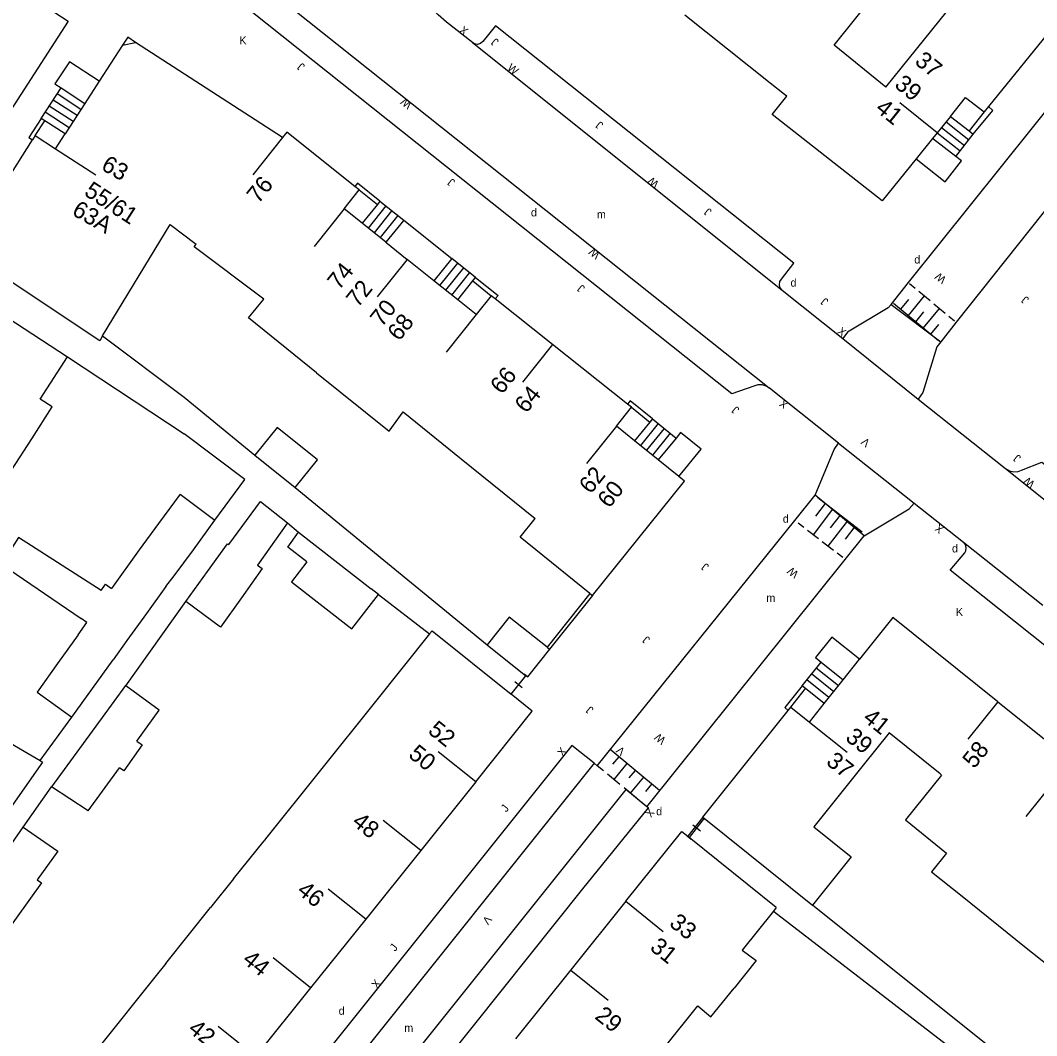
# Model space of a CAD drawing. Extents: x 134999 to 136502, y 457398 to 459002.
# Drawn here: x 135355.8 to 135419.3, y 457894.8 to 457958.2 of the extents above; entities that cross this region are included whole.
import ezdxf

# ---------------------------------------------------------------- set-up
doc = ezdxf.new("R2010")
doc.units = 0
for name, color, linetype in [('RI_DGTB_15', 7, 'Continuous'), ('RI_DGTB_2', 7, 'Continuous'), ('RI_DGTB_23', 7, 'Continuous'), ('RI_DGTB_28', 7, 'Continuous'), ('RI_DGTB_29', 7, 'Continuous'), ('RI_DGTB_3', 7, 'Continuous'), ('RI_DGTB_30', 7, 'Continuous'), ('RI_DGTB_31', 7, 'Continuous'), ('RI_DGTB_35', 7, 'Continuous'), ('RI_DGTB_36', 7, 'Continuous'), ('RI_DGTB_4', 7, 'Continuous'), ('RI_DGTB_43', 7, 'Continuous'), ('RI_DGTB_48', 7, 'Continuous'), ('RI_DGTB_5', 7, 'Continuous'), ('RI_DGTB_53', 7, 'Continuous'), ('RI_DGTB_54', 7, 'Continuous'), ('RI_DGTB_6', 7, 'Continuous')]:
    doc.layers.add(name, color=color, linetype=linetype)

msp = doc.modelspace()

# ---------------------------------------------------------------- linework, layer by layer
at = {"layer": 'RI_DGTB_15'}
for p, q in [((135413.122, 457951.188), (135410.791, 457953.076)), ((135372.231, 457950.905), (135370.358, 457948.563)), ((135358.04, 457950.202), (135360.559, 457948.573)), ((135376.077, 457946.446), (135374.204, 457944.104)), ((135380.011, 457943.284), (135378.138, 457940.942)), ((135384.326, 457939.837), (135382.453, 457937.495)), ((135389.1, 457937.967), (135387.227, 457935.625)), ((135393.087, 457932.875), (135391.214, 457930.533)), ((135416.925, 457915.65), (135415.052, 457913.308)), ((135405.15, 457914.371), (135407.499, 457912.504)), ((135384.296, 457910.651), (135381.955, 457912.527)), ((135420.539, 457910.818), (135418.666, 457908.476)), ((135380.857, 457906.358), (135378.516, 457908.234)), ((135377.418, 457902.065), (135375.077, 457903.941)), ((135393.673, 457903.18), (135396.014, 457901.304)), ((135373.979, 457897.772), (135371.638, 457899.648)), ((135390.232, 457898.888), (135392.573, 457897.012)), ((135370.54, 457893.479), (135368.199, 457895.355))]:
    msp.add_line(p, q, dxfattribs=at)
at = {"layer": 'RI_DGTB_2'}
for p, q in [((135363.044, 457956.85), (135362.549, 457957.17)), ((135372.231, 457950.905), (135363.044, 457956.85)), ((135376.077, 457946.446), (135377.003, 457947.631)), ((135377.003, 457947.631), (135376.744, 457947.839)), ((135377.204, 457945.543), (135376.077, 457946.446)), ((135378.686, 457944.356), (135377.204, 457945.543)), ((135378.686, 457944.356), (135380.015, 457943.289)), ((135381.687, 457941.948), (135380.015, 457943.289)), ((135383.171, 457940.763), (135381.687, 457941.948)), ((135385.267, 457941.02), (135384.326, 457939.837)), ((135385.515, 457940.822), (135385.267, 457941.02)), ((135384.326, 457939.837), (135383.171, 457940.763)), ((135389.101, 457937.968), (135385.515, 457940.822)), ((135393.787, 457934.238), (135389.101, 457937.968)), ((135393.087, 457932.875), (135394.025, 457934.046)), ((135394.025, 457934.046), (135393.787, 457934.238)), ((135394.225, 457931.955), (135393.087, 457932.875)), ((135395.701, 457930.761), (135394.225, 457931.955)), ((135396.984, 457929.726), (135395.701, 457930.761)), ((135407.257, 457917.02), (135408.286, 457918.31)), ((135406.073, 457915.537), (135407.257, 457917.02)), ((135405.15, 457914.371), (135406.073, 457915.537)), ((135398.498, 457908.435), (135403.817, 457915.108)), ((135403.817, 457915.108), (135403.987, 457915.32)), ((135403.987, 457915.32), (135405.15, 457914.371))]:
    msp.add_line(p, q, dxfattribs=at)
for points in [[(135376.744, 457947.839), (135372.5, 457951.239), (135372.231, 457950.905)], [(135391.586, 457922.282), (135397.352, 457929.427), (135396.984, 457929.726)], [(135416.925, 457915.65), (135410.367, 457920.918), (135408.286, 457918.31)], [(135416.925, 457915.65), (135421.476, 457911.995), (135420.539, 457910.818)]]:
    msp.add_lwpolyline(points, dxfattribs=at)
at = {"layer": 'RI_DGTB_23'}
msp.add_line((135398.498, 457908.435), (135397.541, 457907.244), dxfattribs=at)
at = {"layer": 'RI_DGTB_28'}
for p, q in [((135357.148, 457952.1), (135358.381, 457954.005)), ((135359.628, 457952.657), (135358.134, 457953.624)), ((135359.381, 457952.276), (135357.887, 457953.243)), ((135358.888, 457951.514), (135357.394, 457952.481)), ((135359.135, 457951.895), (135357.641, 457952.862)), ((135357.375, 457951.953), (135357.148, 457952.1)), ((135358.642, 457951.133), (135357.375, 457951.953)), ((135413.684, 457951.881), (135415.117, 457950.756)), ((135413.961, 457952.224), (135415.123, 457951.312)), ((135413.128, 457951.195), (135414.572, 457950.062)), ((135413.406, 457951.538), (135414.844, 457950.409)), ((135414.299, 457949.714), (135415.389, 457951.103)), ((135415.123, 457951.312), (135415.389, 457951.103)), ((135378.15, 457946.727), (135377.204, 457945.543)), ((135378.682, 457946.633), (135377.574, 457945.247)), ((135378.312, 457946.929), (135378.15, 457946.727)), ((135378.312, 457946.929), (135379.795, 457945.743)), ((135379.053, 457946.336), (135377.945, 457944.95)), ((135379.424, 457946.04), (135378.316, 457944.654)), ((135382.059, 457941.652), (135383.175, 457943.051)), ((135384.288, 457942.163), (135382.803, 457943.347)), ((135382.43, 457941.356), (135383.546, 457942.755)), ((135382.801, 457941.06), (135383.917, 457942.459)), ((135383.171, 457940.763), (135384.113, 457941.944)), ((135384.113, 457941.944), (135384.288, 457942.163)), ((135395.337, 457933.325), (135395.171, 457933.12)), ((135395.337, 457933.325), (135396.811, 457932.128)), ((135395.171, 457933.12), (135394.225, 457931.955)), ((135395.705, 457933.026), (135394.595, 457931.659)), ((135396.074, 457932.727), (135394.964, 457931.36)), ((135396.442, 457932.428), (135395.332, 457931.061)), ((135404.689, 457916.644), (135405.875, 457918.126)), ((135406.962, 457916.648), (135405.578, 457917.755)), ((135406.369, 457915.907), (135404.985, 457917.014)), ((135406.666, 457916.278), (135405.282, 457917.385)), ((135404.901, 457916.474), (135404.689, 457916.644)), ((135406.073, 457915.537), (135404.901, 457916.474))]:
    msp.add_line(p, q, dxfattribs=at)
at = {"layer": 'RI_DGTB_3'}
for p, q in [((135362.549, 457957.17), (135362.231, 457956.678)), ((135362.231, 457956.678), (135363.044, 457956.85)), ((135362.231, 457956.678), (135360.772, 457954.423)), ((135360.772, 457954.423), (135359.875, 457953.038)), ((135359.875, 457953.038), (135358.642, 457951.133)), ((135358.04, 457950.202), (135358.642, 457951.133)), ((135356.772, 457951.022), (135356.604, 457950.761)), ((135356.772, 457951.022), (135358.04, 457950.202)), ((135360.982, 457938.511), (135365.211, 457945.465)), ((135365.211, 457945.465), (135366.818, 457944.23)), ((135379.77, 457933.755), (135383.394, 457930.832)), ((135383.394, 457930.832), (135388.02, 457927.099)), ((135391.43, 457922.408), (135391.586, 457922.282)), ((135398.498, 457908.435), (135398.576, 457908.373)), ((135398.576, 457908.373), (135405.336, 457902.943)), ((135414.687, 457903.501), (135418.592, 457900.365)), ((135418.592, 457900.365), (135422.697, 457897.068))]:
    msp.add_line(p, q, dxfattribs=at)
for points in [[(135360.982, 457938.511), (135360.796, 457938.2), (135352.253, 457943.892), (135356.604, 457950.761)], [(135371.047, 457940.809), (135366.699, 457944.083), (135366.818, 457944.23)], [(135374.348, 457936.203), (135370.097, 457939.632), (135371.047, 457940.809)], [(135374.348, 457936.203), (135378.877, 457932.55), (135379.77, 457933.755)], [(135391.43, 457922.408), (135387.072, 457925.924), (135388.02, 457927.099)], [(135413.319, 457911.141), (135410.129, 457913.702), (135408.517, 457911.695)], [(135408.517, 457911.695), (135405.42, 457907.839), (135407.759, 457905.96), (135405.336, 457902.943)], [(135413.319, 457911.141), (135413.404, 457911.072), (135411.15, 457908.265), (135413.723, 457906.199), (135412.784, 457905.029), (135414.687, 457903.501)]]:
    msp.add_lwpolyline(points, dxfattribs=at)
at = {"layer": 'RI_DGTB_31'}
for p, q in [((135411.408, 457941.78), (135411.759, 457941.489)), ((135411.331, 457939.78), (135412.345, 457941.004)), ((135411.994, 457941.295), (135412.696, 457940.713)), ((135410.394, 457940.556), (135413.205, 457938.227)), ((135410.863, 457940.168), (135411.37, 457940.78)), ((135412.931, 457940.518), (135413.633, 457939.936)), ((135411.8, 457939.392), (135412.307, 457940.004)), ((135412.268, 457939.004), (135413.282, 457940.227)), ((135413.868, 457939.742), (135414.219, 457939.451)), ((135412.737, 457938.616), (135413.244, 457939.227)), ((135408.45, 457926.243), (135405.672, 457928.387)), ((135406.598, 457927.672), (135405.376, 457926.088)), ((135406.135, 457928.03), (135405.524, 457927.238)), ((135407.524, 457926.958), (135406.302, 457925.374)), ((135407.061, 457927.315), (135406.45, 457926.523)), ((135404.797, 457926.535), (135404.45, 457926.803)), ((135405.723, 457925.82), (135405.029, 457926.356)), ((135407.987, 457926.6), (135407.376, 457925.808)), ((135406.649, 457925.106), (135405.955, 457925.642)), ((135407.228, 457924.659), (135406.881, 457924.927)), ((135395.777, 457910.103), (135392.69, 457912.666)), ((135393.23, 457912.218), (135392.843, 457911.753)), ((135393.745, 457911.79), (135392.921, 457910.799)), ((135392.278, 457911.333), (135391.892, 457911.653)), ((135393.307, 457910.478), (135392.535, 457911.119)), ((135394.259, 457911.364), (135393.873, 457910.899)), ((135394.773, 457910.936), (135393.95, 457909.944)), ((135395.288, 457910.509), (135394.901, 457910.044)), ((135394.336, 457909.624), (135393.564, 457910.265)), ((135394.979, 457909.09), (135394.593, 457909.41))]:
    msp.add_line(p, q, dxfattribs=at)
at = {"layer": 'RI_DGTB_4'}
for p, q in [((135402.698, 457954.299), (135397.372, 457958.543)), ((135420.558, 457958.049), (135416.331, 457952.84)), ((135403.592, 457953.587), (135402.698, 457954.299)), ((135416.331, 457952.84), (135416.064, 457952.511)), ((135413.961, 457952.224), (135413.122, 457951.188)), ((135413.122, 457951.188), (135412.85, 457950.852)), ((135412.85, 457950.852), (135411.812, 457949.57)), ((135381.569, 457920.08), (135386.502, 457916.122)), ((135384.296, 457910.651), (135380.857, 457906.358)), ((135403.077, 457902.791), (135397.636, 457907.168)), ((135380.857, 457906.358), (135377.418, 457902.065)), ((135393.671, 457903.182), (135390.23, 457898.89)), ((135377.418, 457902.065), (135373.979, 457897.772)), ((135390.23, 457898.89), (135386.789, 457894.597)), ((135373.979, 457897.772), (135370.54, 457893.479))]:
    msp.add_line(p, q, dxfattribs=at)
for points in [[(135409.922, 457954.044), (135414.717, 457960.011), (135412.401, 457961.9), (135413.551, 457963.318)], [(135409.922, 457954.044), (135406.686, 457956.668), (135409.413, 457960.076), (135409.02, 457960.404)], [(135411.812, 457949.57), (135409.684, 457946.941), (135402.813, 457952.35), (135403.73, 457953.477), (135403.592, 457953.587)], [(135413.961, 457952.224), (135414.909, 457953.395), (135416.064, 457952.511)], [(135352.269, 457941.458), (135358.778, 457937.201)], [(135384.296, 457910.651), (135387.827, 457915.059), (135386.502, 457916.122)], [(135393.671, 457903.182), (135397.168, 457907.544), (135397.541, 457907.244)], [(135397.541, 457907.244), (135397.636, 457907.168)]]:
    msp.add_lwpolyline(points, dxfattribs=at)
at = {"layer": 'RI_DGTB_48'}
for p, q in [((135398.576, 457908.373), (135397.636, 457907.168)), ((135398.576, 457908.373), (135397.636, 457907.168)), ((135397.865, 457907.958), (135398.347, 457907.582)), ((135398.455, 457908.467), (135398.697, 457908.279)), ((135397.515, 457907.262), (135397.756, 457907.074))]:
    msp.add_line(p, q, dxfattribs=at)
at = {"layer": 'RI_DGTB_5'}
for p, q in [((135381.569, 457920.08), (135381.416, 457919.888)), ((135381.416, 457919.888), (135378.036, 457915.667)), ((135378.036, 457915.667), (135374.598, 457911.373)), ((135374.598, 457911.373), (135371.161, 457907.079)), ((135369.165, 457904.587), (135371.065, 457906.96)), ((135403.077, 457902.791), (135402.901, 457902.571)), ((135364.931, 457899.298), (135364.242, 457898.439)), ((135364.242, 457898.439), (135360.846, 457894.198))]:
    msp.add_line(p, q, dxfattribs=at)
for points in [[(135356.548, 457932.087), (135357.83, 457934.072), (135357.077, 457934.557), (135358.778, 457937.201)], [(135352.474, 457927.777), (135354.401, 457930.737), (135355.278, 457930.121), (135356.548, 457932.087)], [(135371.161, 457907.079), (135371.065, 457906.96)], [(135369.165, 457904.587), (135367.723, 457902.785)], [(135364.931, 457899.298), (135367.723, 457902.785)], [(135402.901, 457902.571), (135400.953, 457900.137), (135401.83, 457899.479), (135400.439, 457897.758)], [(135396.158, 457894.139), (135398.172, 457896.658), (135398.995, 457895.971), (135400.439, 457897.758)]]:
    msp.add_lwpolyline(points, dxfattribs=at)
at = {"layer": 'RI_DGTB_53'}
for p, q in [((135416.064, 457952.511), (135415.123, 457951.312)), ((135356.772, 457951.022), (135357.375, 457951.953)), ((135377.003, 457947.631), (135378.15, 457946.727)), ((135384.113, 457941.944), (135385.267, 457941.02)), ((135403.443, 457941.372), (135407.242, 457938.352)), ((135411.941, 457934.56), (135417.406, 457930.223)), ((135394.025, 457934.046), (135395.171, 457933.12)), ((135411.688, 457928.05), (135414.773, 457925.626)), ((135386.502, 457916.123), (135387.432, 457917.276)), ((135386.502, 457916.122), (135387.432, 457917.276)), ((135387.198, 457916.514), (135386.737, 457916.886)), ((135387.547, 457917.183), (135387.317, 457917.369)), ((135386.617, 457916.03), (135386.387, 457916.216)), ((135403.987, 457915.32), (135404.901, 457916.474)), ((135391.703, 457911.803), (135390.304, 457912.912)), ((135391.892, 457911.653), (135391.703, 457911.803))]:
    msp.add_line(p, q, dxfattribs=at)
for points in [[(135402.623, 457935.262), (135402.446, 457935.373), (135402.19, 457935.451), (135401.922, 457935.45), (135401.667, 457935.371), (135400.302, 457934.889), (135365.666, 457962.468), (135366.408, 457963.424), (135366.504, 457963.596), (135366.526, 457963.795), (135366.47, 457963.987), (135366.343, 457964.142)], [(135384.093, 457956.836), (135382.465, 457958.113), (135381.94, 457958.573), (135381.471, 457959.09), (135381.065, 457959.658), (135380.725, 457960.268), (135380.458, 457960.913), (135380.34, 457961.291)], [(135355.549, 457960.32), (135358.82, 457958.182), (135350.762, 457945.718), (135347.117, 457948.082)], [(135403.443, 457941.372), (135403.322, 457941.521), (135403.271, 457941.707), (135403.3, 457941.897), (135403.403, 457942.06), (135404.172, 457943.053), (135385.531, 457957.89), (135384.734, 457956.893), (135384.592, 457956.772), (135384.413, 457956.72), (135384.229, 457956.748), (135384.093, 457956.836)], [(135415.389, 457951.103), (135416.607, 457952.596), (135416.331, 457952.84)], [(135357.148, 457952.1), (135356.376, 457950.909), (135356.604, 457950.761)], [(135378.312, 457946.929), (135376.908, 457948.049), (135376.744, 457947.839)], [(135384.288, 457942.163), (135385.693, 457941.041), (135385.515, 457940.822)], [(135406.973, 457931.813), (135403.389, 457934.65), (135402.623, 457935.262)], [(135395.337, 457933.325), (135393.954, 457934.447), (135393.787, 457934.238)], [(135417.406, 457930.223), (135417.644, 457930.085), (135417.912, 457930.022), (135418.187, 457930.038), (135418.408, 457930.112), (135419.67, 457930.614), (135449.713, 457906.645), (135448.996, 457905.651), (135448.918, 457905.459), (135448.918, 457905.252), (135448.996, 457905.061), (135449.077, 457904.964)], [(135417.406, 457930.223), (135423.013, 457925.751)], [(135446.959, 457899.976), (135446.78, 457900.103), (135446.517, 457900.203), (135446.236, 457900.226), (135445.96, 457900.17), (135444.356, 457899.674), (135413.946, 457923.868), (135414.859, 457924.946), (135414.924, 457925.074), (135414.95, 457925.274), (135414.897, 457925.468), (135414.773, 457925.626)], [(135414.773, 457925.626), (135419.729, 457921.677)], [(135404.689, 457916.644), (135403.612, 457915.297), (135403.817, 457915.108)], [(135391.703, 457911.803), (135361.237, 457873.747)], [(135393.679, 457910.17), (135363.251, 457872.135)], [(135394.979, 457909.09), (135393.679, 457910.17)], [(135390.995, 457903.957), (135395.098, 457909.015), (135394.979, 457909.09)]]:
    msp.add_lwpolyline(points, dxfattribs=at)
at = {"layer": 'RI_DGTB_54'}
for p, q in [((135366.343, 457964.142), (135402.623, 457935.262)), ((135384.093, 457956.836), (135403.443, 457941.372)), ((135410.247, 457940.47), (135413.362, 457938.145)), ((135407.242, 457938.352), (135411.941, 457934.56)), ((135358.778, 457937.201), (135366.07, 457932.379)), ((135406.973, 457931.813), (135411.688, 457928.05)), ((135373.008, 457929.036), (135385.011, 457919.213)), ((135408.572, 457926.014), (135405.508, 457928.566)), ((135372.535, 457926.824), (135373.227, 457926.245)), ((135362.436, 457916.638), (135366.182, 457921.922)), ((135378.223, 457922.355), (135381.416, 457919.888)), ((135391.43, 457922.408), (135388.753, 457919.055)), ((135391.586, 457922.282), (135388.909, 457918.93)), ((135390.304, 457912.912), (135359.844, 457874.863)), ((135356.006, 457907.806), (135357.789, 457910.334)), ((135364.645, 457871.02), (135390.995, 457903.957)), ((135429.487, 457883.645), (135405.336, 457902.943))]:
    msp.add_line(p, q, dxfattribs=at)
for points in [[(135411.342, 457941.836), (135422.968, 457956.337), (135425.911, 457953.954), (135414.327, 457939.361)], [(135410.247, 457940.47), (135411.342, 457941.836)], [(135410.247, 457940.47), (135410.076, 457940.256), (135407.533, 457938.732), (135407.242, 457938.352)], [(135414.327, 457939.361), (135413.362, 457938.145)], [(135360.982, 457938.511), (135366.083, 457934.674), (135370.494, 457931.064)], [(135413.362, 457938.145), (135413.114, 457937.832), (135412.234, 457934.979), (135411.941, 457934.56)], [(135368.002, 457926.993), (135369.865, 457929.538), (135366.07, 457932.379)], [(135405.508, 457928.566), (135406.699, 457931.401), (135406.973, 457931.813)], [(135404.227, 457926.975), (135405.508, 457928.566)], [(135408.572, 457926.014), (135411.384, 457927.693), (135411.688, 457928.05)], [(135391.892, 457911.653), (135404.227, 457926.975)], [(135407.386, 457924.537), (135408.572, 457926.014)], [(135394.979, 457909.09), (135407.386, 457924.537)], [(135357.081, 457911.97), (135359.055, 457914.677)], [(135402.901, 457902.571), (135413.711, 457894.241), (135411.773, 457891.502)]]:
    msp.add_lwpolyline(points, dxfattribs=at)
at = {"layer": 'RI_DGTB_6'}
for p, q in [((135358.381, 457954.005), (135359.875, 457953.038)), ((135414.299, 457949.714), (135412.85, 457950.852)), ((135379.795, 457945.743), (135378.686, 457944.356)), ((135379.795, 457945.743), (135382.803, 457943.347)), ((135382.803, 457943.347), (135381.687, 457941.948)), ((135396.811, 457932.128), (135395.701, 457930.761)), ((135370.494, 457931.064), (135373.008, 457929.036)), ((135365.821, 457928.629), (135368.002, 457926.993)), ((135373.227, 457926.245), (135377.767, 457922.71)), ((135363.262, 457925.133), (135361.535, 457922.724)), ((135364.921, 457922.851), (135365.46, 457923.52)), ((135362.501, 457919.473), (135361.639, 457918.259)), ((135385.011, 457919.213), (135387.432, 457917.276)), ((135388.753, 457919.055), (135388.909, 457918.93)), ((135405.875, 457918.126), (135407.257, 457917.02))]:
    msp.add_line(p, q, dxfattribs=at)
for points in [[(135360.772, 457954.423), (135358.9, 457955.635), (135358.003, 457954.25), (135358.381, 457954.005)], [(135411.812, 457949.57), (135413.634, 457948.138), (135414.653, 457949.436), (135414.299, 457949.714)], [(135373.008, 457929.036), (135374.402, 457930.764), (135371.888, 457932.792), (135370.494, 457931.064)], [(135396.984, 457929.726), (135398.375, 457931.436), (135397.095, 457932.477), (135396.811, 457932.128)], [(135365.821, 457928.629), (135364.471, 457926.784)], [(135367.533, 457923.789), (135368.789, 457925.524), (135368.861, 457925.472), (135370.84, 457928.169), (135372.535, 457926.824)], [(135366.652, 457925.148), (135368.002, 457926.993)], [(135364.471, 457926.784), (135363.262, 457925.133)], [(135372.535, 457926.824), (135370.649, 457924.19), (135370.959, 457923.968), (135369.656, 457922.147)], [(135360.896, 457922.61), (135355.719, 457925.904), (135354.668, 457924.25), (135359.641, 457920.843)], [(135373.742, 457924.387), (135372.557, 457925.31), (135373.227, 457926.245)], [(135365.46, 457923.52), (135366.652, 457925.148)], [(135366.182, 457921.922), (135367.533, 457923.789)], [(135373.742, 457924.387), (135372.78, 457923.152), (135376.554, 457920.212), (135378.223, 457922.355)], [(135360.896, 457922.61), (135361.165, 457922.989), (135361.535, 457922.724)], [(135364.921, 457922.851), (135363.712, 457921.163)], [(135378.223, 457922.355), (135377.767, 457922.71)], [(135369.656, 457922.147), (135368.341, 457920.311), (135366.182, 457921.922)], [(135359.444, 457919.834), (135359.987, 457920.598), (135359.641, 457920.843)], [(135363.712, 457921.163), (135362.501, 457919.473)], [(135388.753, 457919.055), (135386.395, 457920.942), (135385.011, 457919.213)], [(135359.444, 457919.834), (135358.169, 457918.044)], [(135408.286, 457918.31), (135406.555, 457919.695), (135405.524, 457918.407), (135405.875, 457918.126)], [(135388.909, 457918.93), (135387.525, 457917.201), (135387.432, 457917.276)], [(135358.169, 457918.044), (135356.893, 457916.253), (135359.055, 457914.677)], [(135360.358, 457916.483), (135361.639, 457918.259)], [(135359.055, 457914.677), (135360.358, 457916.483)], [(135362.436, 457916.638), (135362.402, 457916.663), (135360.946, 457914.667)], [(135363.119, 457913.191), (135364.519, 457915.119), (135362.436, 457916.638)], [(135360.946, 457914.667), (135357.952, 457910.563), (135357.789, 457910.334)], [(135352.855, 457910.686), (135354.726, 457913.349), (135357.081, 457911.97)], [(135363.119, 457913.191), (135363.454, 457912.964), (135362.313, 457911.328), (135362.032, 457911.523)], [(135357.081, 457911.97), (135357.231, 457911.882), (135355.223, 457909.023), (135355.03, 457909.158)], [(135360.073, 457908.825), (135362.032, 457911.523)], [(135360.073, 457908.825), (135357.789, 457910.334)], [(135354.783, 457906.052), (135356.006, 457907.806)], [(135356.006, 457907.806), (135358.186, 457906.314), (135356.893, 457904.527)], [(135356.893, 457904.527), (135357.168, 457904.327), (135353.862, 457899.77), (135351.513, 457901.473)]]:
    msp.add_lwpolyline(points, dxfattribs=at)

# ---------------------------------------------------------------- texts
at = {"layer": 'RI_DGTB_29'}
for p in [(135387.747, 457945.973), (135411.703, 457943.03), (135403.969, 457941.587), (135403.486, 457926.837), (135414.058, 457924.979), (135395.575, 457908.56), (135375.732, 457896.092)]:
    msp.add_text('d', height=0.5, dxfattribs=at).set_placement(p)
at = {"layer": 'RI_DGTB_30'}
for s, height, rotation, p in [('X', 0.5, 321.37204, (135383.224, 457957.532)), ('W', 0.499, 321.31268, (135386.229, 457955.181)), ('W', 0.5, 141.69411, (135380.352, 457953.031)), ('W', 0.5, 141.69411, (135395.791, 457948.089)), ('W', 0.5, 141.69411, (135392.111, 457943.657)), ('W', 0.5, 141.69411, (135413.741, 457942.116)), ('X', 0.5, 321.37204, (135406.849, 457938.71)), ('X', 0.5, 141.37205, (135403.876, 457934.298)), ('V', 0.5, 141.69411, (135408.983, 457931.912)), ('W', 0.5, 141.37205, (135419.279, 457929.339)), ('X', 0.5, 141.37205, (135413.593, 457926.51)), ('W', 0.5, 141.69411, (135404.518, 457923.717)), ('W', 0.5, 141.69411, (135396.214, 457913.329)), ('X', 0.499, 51.32444, (135389.73, 457912.195)), ('V', 0.5, 141.69411, (135393.676, 457912.636)), ('X', 0.499, 231.33052, (135395.125, 457909.038)), ('V', 0.499, 231.33052, (135384.96, 457902.335)), ('X', 0.499, 51.32444, (135378.122, 457897.695))]:
    msp.add_text(s, height=height, rotation=rotation, dxfattribs=at).set_placement(p)
for p in [(135369.526, 457956.724), (135414.303, 457921.009)]:
    msp.add_text('K', height=0.5, dxfattribs=at).set_placement(p)
at = {"layer": 'RI_DGTB_31'}
for height, rotation, p in [(0.5, 141.37205, (135385.776, 457956.951)), (0.5, 141.37205, (135373.659, 457955.404)), (0.5, 141.37205, (135392.309, 457951.756)), (0.5, 141.37205, (135383.051, 457948.184)), (0.5, 141.37205, (135399.086, 457946.337)), (0.5, 141.37205, (135391.163, 457941.551)), (0.5, 141.37205, (135418.907, 457940.837)), (0.5, 141.37205, (135406.374, 457940.729)), (0.5, 141.37205, (135400.809, 457933.957)), (0.5, 141.37205, (135418.41, 457930.941)), (0.5, 141.37205, (135398.912, 457924.153)), (0.5, 141.37205, (135395.233, 457919.597)), (0.5, 141.37205, (135391.701, 457915.212)), (0.499, 51.32444, (135386.201, 457908.714)), (0.499, 51.32444, (135379.257, 457900.015))]:
    msp.add_text('J', height=height, rotation=rotation, dxfattribs=at).set_placement(p)
at = {"layer": 'RI_DGTB_35'}
for s, rotation, p in [('41', 321.3096, (135409.208, 457952.599)), ('63', 330.3419, (135360.826, 457948.93)), ('76', 51.3419, (135370.717, 457946.721)), ('63A', 330.3419, (135359, 457946.108)), ('60', 51.3509, (135392.636, 457927.691)), ('41', 321.3419, (135408.424, 457914.507)), ('52', 321.3096, (135381.251, 457913.736)), ('58', 51.3419, (135415.445, 457911.421)), ('37', 321.5054, (135406.132, 457911.787)), ('33', 321.2772, (135396.329, 457901.695))]:
    msp.add_text(s, height=1.054, rotation=rotation, dxfattribs=at).set_placement(p)
at = {"layer": 'RI_DGTB_36'}
for s, rotation, p in [('37', 321.006, (135411.669, 457955.557)), ('39', 321.0077, (135410.402, 457954.099)), ('55/61', 327.0981, (135359.761, 457947.34)), ('74', 51.3419, (135375.757, 457941.323)), ('72', 51.3509, (135376.931, 457940.232)), ('70', 51.3419, (135378.428, 457939.014)), ('68', 51.3509, (135379.51, 457938.132)), ('66', 51.3509, (135385.933, 457934.806)), ('64', 51.3419, (135387.458, 457933.623)), ('62', 51.3419, (135391.482, 457928.579)), ('39', 321.5144, (135407.333, 457913.296)), ('50', 321.3006, (135380.028, 457912.241)), ('48', 321.3006, (135376.498, 457908.02)), ('46', 321.3006, (135373.065, 457903.721)), ('31', 321.2772, (135395.121, 457900.19)), ('44', 321.3006, (135369.652, 457899.409)), ('29', 321.2772, (135391.68, 457895.897)), ('42', 321.3006, (135366.259, 457895.079))]:
    msp.add_text(s, height=1.054, rotation=rotation, dxfattribs=at).set_placement(p)
at = {"layer": 'RI_DGTB_43'}
for p in [(135391.869, 457945.851), (135402.459, 457921.89), (135379.833, 457895.023)]:
    msp.add_text('m', height=0.5, dxfattribs=at).set_placement(p)

doc.saveas('drawing.dxf')
